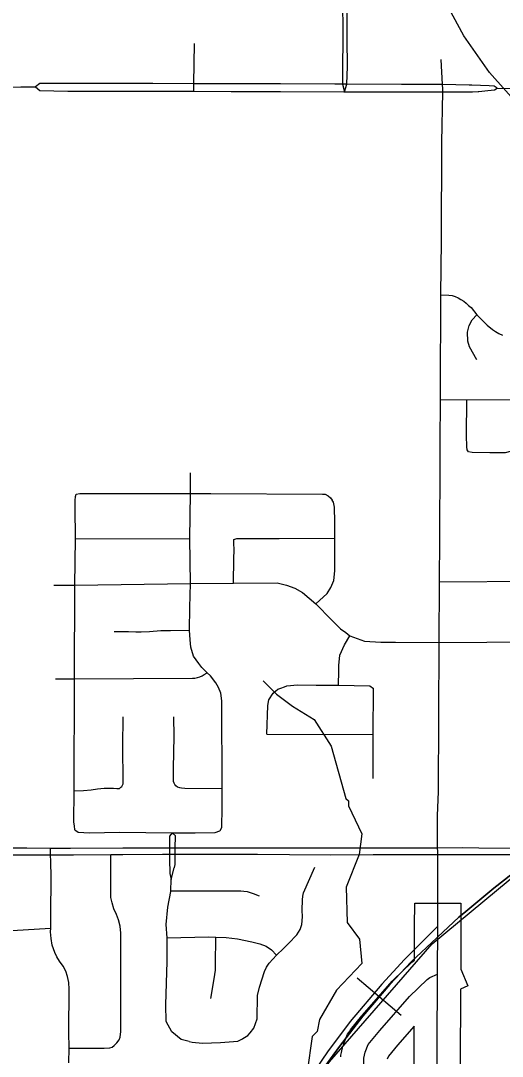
# Model space of a CAD drawing. Extents: x -1403959 to 81668, y -1400582 to 11018.
# Drawn here: x 7819.7 to 7880.3, y 8595.5 to 8725.7 of the extents above; entities that cross this region are included whole.
import ezdxf

# ---------------------------------------------------------------- set-up
doc = ezdxf.new("R2010")
doc.units = 0
for name, color, linetype in [('tdCiCoBndryTxt', 7, 'Continuous'), ('tdCiRRCL', 7, 'Continuous'), ('tdCiSectLine', 7, 'Continuous'), ('tdCiSectNmbr', 7, 'Continuous'), ('tdCiSectTwpRng', 7, 'Continuous'), ('tdCoSecRteBand', 7, 'Continuous'), ('tdCoSurfBitum', 7, 'Continuous'), ('tdCoSurfGravel', 7, 'Continuous')]:
    doc.layers.add(name, color=color, linetype=linetype)

msp = doc.modelspace()

# ---------------------------------------------------------------- linework, layer by layer
at = {"layer": 'tdCiCoBndryTxt'}
for points in [[(7872.13, 8605.84), (7872.16, 8611.85)], [(7847.28, 8548.32), (7847.71, 8548.59), (7848.11, 8549), (7848.48, 8549.53), (7852.28, 8557.36), (7862.74, 8578.69), (7862.85, 8595.25), (7863.05, 8596.02), (7863.43, 8596.98), (7864.87, 8598.75), (7868.6, 8603.03), (7870.81, 8605.15), (7871.17, 8605.42), (7872.13, 8605.84)], [(7871.95, 8572.66), (7872.04, 8587.55), (7872.13, 8605.84)]]:
    msp.add_lwpolyline(points, dxfattribs=at)
at = {"layer": 'tdCiRRCL'}
msp.add_lwpolyline([(7872.04, 8587.55), (7872.13, 8605.78), (7872.16, 8611.85), (7867.98, 8607.67), (7865.13, 8604.57), (7861.15, 8599.88), (7858.3, 8596.04), (7855.18, 8591.5)], dxfattribs=at)
at = {"layer": 'tdCiSectLine'}
for points in [[(7859.96, 8595.44), (7859.97, 8595.62), (7860.01, 8595.81), (7860.04, 8595.98), (7860.24, 8596.75), (7860.25, 8596.77), (7860.3, 8596.95), (7860.35, 8597.09), (7860.73, 8598.05), (7860.75, 8598.09), (7860.83, 8598.27), (7860.92, 8598.43), (7861.02, 8598.6), (7861.13, 8598.75), (7861.18, 8598.81), (7862.61, 8600.58), (7862.68, 8600.66), (7866.42, 8604.94), (7866.42, 8604.94), (7866.55, 8605.08), (7866.59, 8605.12), (7868.8, 8607.24), (7868.9, 8607.33), (7869.05, 8607.45), (7869.07, 8607.47), (7869.24, 8607.6), (7869.25, 8611.86), (7869.26, 8614.76), (7875.07, 8614.74), (7875.06, 8611.84), (7875.05, 8608.73), (7875.05, 8608.73), (7875.04, 8606.45), (7875.96, 8604.36), (7875.03, 8603.95), (7875.02, 8602.93), (7875.02, 8602.93), (7874.94, 8587.54)], [(7869.14, 8587.57), (7869.2, 8599.3), (7867.09, 8596.88), (7865.97, 8595.5), (7865.82, 8595.12)]]:
    msp.add_lwpolyline(points, dxfattribs=at)
at = {"layer": 'tdCiSectNmbr'}
for points in [[(7829.89, 8717.83), (7825.55, 8717.83), (7822.15, 8717.83), (7821.59, 8717.41)], [(7836.34, 8717.82), (7831.41, 8717.83), (7829.89, 8717.83)], [(7841.49, 8717.8), (7836.34, 8717.82)], [(7849.37, 8717.78), (7845.17, 8717.79), (7841.49, 8717.8)], [(7852.4, 8717.77), (7849.37, 8717.78)], [(7867.61, 8717.72), (7860.72, 8717.75), (7860.19, 8717.75), (7859.21, 8717.75), (7852.4, 8717.77)], [(7872.76, 8717.69), (7871.88, 8717.7), (7867.61, 8717.72)], [(7876.11, 8717.64), (7872.76, 8717.69)], [(7812.4, 8717.37), (7819.73, 8717.41), (7821.59, 8717.41)], [(7821.59, 8717.41), (7822.12, 8716.94), (7825.65, 8716.88)], [(7825.65, 8716.88), (7826.93, 8716.88)], [(7826.93, 8716.88), (7829.61, 8716.88)], [(7829.61, 8716.88), (7829.93, 8716.88)], [(7829.93, 8716.88), (7832.69, 8716.88), (7836.36, 8716.87)], [(7836.36, 8716.87), (7837.51, 8716.86)], [(7837.51, 8716.86), (7841.51, 8716.85)], [(7841.51, 8716.85), (7846.2, 8716.84), (7849.41, 8716.83)], [(7849.41, 8716.83), (7852.31, 8716.81)], [(7852.31, 8716.81), (7852.37, 8716.81)], [(7852.37, 8716.81), (7860.34, 8716.78), (7860.43, 8716.78), (7867.51, 8716.79)], [(7867.51, 8716.79), (7867.64, 8716.79)], [(7867.64, 8716.79), (7872.79, 8716.8)], [(7872.67, 8710.39), (7872.79, 8716.8), (7872.79, 8717.14)], [(7872.79, 8716.8), (7875.41, 8716.8), (7876.1, 8716.79)], [(7876.1, 8716.79), (7876.54, 8716.78), (7877.23, 8716.82), (7877.31, 8716.83)], [(7876.2, 8717.64), (7876.11, 8717.64)], [(7879.61, 8717.26), (7879.23, 8717.51), (7878.62, 8717.53), (7876.43, 8717.64), (7876.2, 8717.64)], [(7877.31, 8716.83), (7878.47, 8716.93), (7879.31, 8717.03), (7879.61, 8717.26)], [(7879.61, 8717.26), (7887.84, 8717.22), (7894.8, 8717.33), (7899.63, 8717.27), (7906.76, 8717.3), (7907.07, 8717.3), (7912.69, 8717.31), (7917.84, 8717.4)], [(7872.38, 8655.15), (7872.43, 8660.61), (7872.56, 8690.05), (7872.56, 8691.27), (7872.63, 8698.04), (7872.67, 8710.39)], [(7872.26, 8628.75), (7872.34, 8647.55), (7872.38, 8655.15)], [(7872.12, 8625.76), (7872.12, 8625.76), (7872.26, 8628.75)], [(7872.15, 8621.29), (7872.14, 8621.68), (7872.12, 8623.41), (7872.12, 8625.76)], [(7820.51, 8621.65), (7817.29, 8621.66)], [(7823.46, 8621.64), (7823.46, 8621.64), (7820.51, 8621.65)], [(7832.55, 8621.65), (7825.99, 8621.64), (7823.46, 8621.64)], [(7837.56, 8621.66), (7832.55, 8621.65)], [(7841.48, 8621.67), (7839.16, 8621.67), (7838.43, 8621.66), (7837.56, 8621.66)], [(7845.66, 8621.67), (7842.19, 8621.67), (7841.48, 8621.67)], [(7849.5, 8621.67), (7845.66, 8621.67)], [(7853.52, 8621.67), (7849.5, 8621.67)], [(7864.02, 8621.66), (7859.62, 8621.67), (7853.52, 8621.67)], [(7872.14, 8621.68), (7872.14, 8621.68), (7866.51, 8621.65), (7864.02, 8621.66)], [(7877.33, 8621.68), (7875.27, 8621.69), (7872.14, 8621.68)], [(7886.23, 8621.6), (7877.33, 8621.68)], [(7817.29, 8620.84), (7820.51, 8620.84)], [(7820.51, 8620.84), (7823.46, 8620.84)], [(7823.46, 8620.84), (7823.47, 8620.84), (7826.37, 8620.83), (7831.05, 8620.86), (7832.55, 8620.87)], [(7832.55, 8620.87), (7837.57, 8620.9)], [(7837.57, 8620.9), (7838.42, 8620.9), (7839.15, 8620.91), (7841.49, 8620.92)], [(7841.49, 8620.92), (7842.96, 8620.93), (7845.66, 8620.92)], [(7845.66, 8620.92), (7849.5, 8620.9)], [(7849.5, 8620.9), (7853.52, 8620.88)], [(7853.52, 8620.88), (7858.66, 8620.85), (7864.02, 8620.86)], [(7864.02, 8620.86), (7871.32, 8620.87), (7872.15, 8620.87)], [(7872.16, 8611.85), (7872.16, 8613.38), (7872.15, 8620.87), (7872.15, 8621.29)], [(7872.15, 8620.87), (7877.32, 8620.88)], [(7877.32, 8620.88), (7883.8, 8620.89), (7886.23, 8620.91)]]:
    msp.add_lwpolyline(points, dxfattribs=at)
at = {"layer": 'tdCiSectTwpRng'}
for points in [[(7860.47, 8730.89), (7860.24, 8730.43), (7860.2, 8728.1), (7860.22, 8724.34), (7860.19, 8718.92), (7860.17, 8718.21), (7860.19, 8717.75), (7860.43, 8716.78)], [(7860.43, 8716.78), (7860.72, 8717.75), (7860.8, 8719.97), (7860.78, 8723.35), (7860.78, 8729.74), (7860.78, 8730.4)], [(7841.51, 8716.85), (7841.49, 8717.8), (7841.58, 8722.85)], [(7872.79, 8717.14), (7872.76, 8717.69), (7872.58, 8720.83)], [(7872.56, 8691.27), (7873.55, 8691.23), (7873.95, 8691.15), (7874.34, 8691.03), (7874.72, 8690.87), (7875.08, 8690.68), (7875.42, 8690.46), (7875.74, 8690.21), (7876.03, 8689.93), (7876.36, 8689.65), (7877.06, 8688.75), (7878.39, 8687.45), (7879.03, 8686.9), (7879.42, 8686.63), (7879.84, 8686.4), (7880.28, 8686.2)], [(7877.09, 8683.07), (7876.16, 8684.73), (7875.92, 8685.43), (7875.9, 8686.57), (7876.1, 8687.39), (7876.5, 8688.11), (7877.06, 8688.75)], [(7872.51, 8678.11), (7875.8, 8678.06), (7882.26, 8678.09)], [(7883.25, 8672.23), (7882.46, 8671.87), (7881.45, 8671.61), (7880.64, 8671.38), (7878.71, 8671.38), (7876.48, 8671.42), (7876.04, 8671.52), (7875.85, 8671.78), (7875.8, 8672.14), (7875.77, 8673.56), (7875.8, 8678.06)], [(7841.06, 8654.96), (7841.01, 8660.62), (7841.06, 8666.29), (7841.06, 8668.86)], [(7826.55, 8623.97), (7826.48, 8624.49), (7826.42, 8624.94), (7826.45, 8628.87), (7826.51, 8642.97), (7826.54, 8654.75), (7826.61, 8660.55), (7826.59, 8664.54), (7826.59, 8665.41), (7826.61, 8665.89), (7826.69, 8666.19)], [(7826.69, 8666.19), (7827.16, 8666.26), (7830.37, 8666.26), (7841.06, 8666.29), (7843.64, 8666.26)], [(7843.64, 8666.26), (7857.66, 8666.2), (7857.99, 8666.18), (7858.39, 8665.96), (7858.69, 8665.74), (7858.9, 8665.45)], [(7859.2, 8662.67), (7859.19, 8664.55), (7859.11, 8664.97), (7859.04, 8665.17), (7858.9, 8665.45)], [(7856.84, 8652.41), (7858.26, 8653.69), (7858.72, 8654.45), (7859.08, 8655.31), (7859.2, 8656.55), (7859.2, 8660.65), (7859.2, 8662.67)], [(7826.61, 8660.55), (7841.01, 8660.62)], [(7846.49, 8654.99), (7846.51, 8658.04), (7846.56, 8659.17), (7846.54, 8660.03), (7846.54, 8660.42)], [(7846.54, 8660.42), (7846.54, 8660.5), (7846.91, 8660.59)], [(7846.91, 8660.59), (7847.88, 8660.59), (7848.53, 8660.59), (7851.5, 8660.62), (7852.23, 8660.61), (7859.2, 8660.65)], [(7872.38, 8655.15), (7884.34, 8655.25)], [(7823.9, 8654.73), (7826.54, 8654.75), (7841.06, 8654.96), (7846.49, 8654.99), (7851.97, 8655.05), (7853.15, 8654.73), (7854.21, 8654.35), (7855.15, 8653.81), (7856.84, 8652.41), (7858.82, 8650.37), (7859.94, 8649.25), (7860.6, 8648.77), (7861.1, 8648.36), (7862.96, 8647.68), (7865.01, 8647.56), (7866.83, 8647.56), (7872.34, 8647.55), (7884.32, 8647.6)], [(7844.81, 8623.91), (7845.02, 8624.26), (7845.02, 8624.94), (7845.05, 8626.13), (7845.05, 8629.14), (7845.02, 8640.21), (7844.88, 8641.15), (7844.6, 8641.89), (7844.25, 8642.48), (7843.61, 8643.33), (7843.18, 8643.73), (7842.52, 8644.37), (7842.12, 8644.91), (7841.45, 8645.82), (7841.12, 8646.96), (7841.05, 8647.85), (7840.97, 8649.08), (7840.99, 8651.93), (7841.06, 8654.96)], [(7831.5, 8648.92), (7833.29, 8648.9), (7834.19, 8648.89), (7834.88, 8648.89), (7835.92, 8648.93), (7837.35, 8649.04), (7838.58, 8649.06), (7840.97, 8649.08)], [(7859.72, 8644.66), (7859.84, 8645.94), (7860.42, 8647.22), (7861.1, 8648.36)], [(7824.09, 8642.97), (7824.49, 8642.98), (7826.51, 8642.97), (7841.33, 8643.03), (7841.64, 8643.05), (7841.95, 8643.12), (7842.25, 8643.22), (7842.54, 8643.35), (7842.81, 8643.51), (7843.18, 8643.73)], [(7859.7, 8642.15), (7859.72, 8643.96), (7859.72, 8644.66)], [(7852.45, 8641.81), (7852.89, 8641.97), (7853.17, 8642.09), (7854.53, 8642.21), (7856.89, 8642.17), (7859.7, 8642.15), (7863.62, 8642.07), (7864.08, 8641.73)], [(7850.69, 8635.99), (7850.8, 8639.63), (7850.91, 8640.34), (7851.48, 8641.15), (7852.07, 8641.65), (7852.45, 8641.81)], [(7864.03, 8630.45), (7864.06, 8631.4), (7864.06, 8635.96), (7864.08, 8641.73)], [(7826.45, 8628.87), (7827.64, 8628.92), (7828.61, 8629), (7829.39, 8629.12), (7830.21, 8629.21), (7831.38, 8629.2), (7831.82, 8629.19), (7832.14, 8629.19), (7832.32, 8629.32), (7832.45, 8629.43), (7832.54, 8629.58), (7832.6, 8629.76), (7832.6, 8630.04), (7832.59, 8634.49), (7832.61, 8638.17)], [(7845.05, 8629.14), (7840.36, 8629.17), (7839.93, 8629.2), (7839.72, 8629.25), (7839.44, 8629.35), (7839.23, 8629.5), (7839.12, 8629.67), (7839.04, 8629.84), (7838.96, 8630.04), (7838.95, 8631.74), (7839.01, 8635.7), (7838.97, 8638.17)], [(7850.69, 8635.99), (7864.06, 8635.96)], [(7826.55, 8623.97), (7826.94, 8623.67), (7828.37, 8623.61), (7832.15, 8623.67), (7838.79, 8623.61), (7841.68, 8623.61), (7844.18, 8623.64), (7844.76, 8623.84), (7844.81, 8623.91)], [(7838.79, 8623.61), (7838.45, 8623.18), (7838.43, 8621.66), (7838.42, 8620.9), (7838.42, 8620.3), (7838.47, 8618.49), (7838.66, 8617.73)], [(7839.15, 8621.21), (7839.16, 8621.67), (7839.18, 8623.2), (7838.79, 8623.61)], [(7823.46, 8621.19), (7823.46, 8621.64)], [(7825.79, 8594.67), (7825.81, 8596.51), (7825.8, 8598.53), (7825.81, 8603.95), (7825.77, 8604.76), (7825.62, 8605.53), (7825.39, 8606.2), (7825.06, 8606.82), (7824.63, 8607.47), (7824.26, 8608.02), (7824.01, 8608.54), (7823.69, 8609.45), (7823.55, 8610.29), (7823.49, 8611.16), (7823.5, 8611.6), (7823.51, 8613.27), (7823.55, 8618.04), (7823.52, 8620.01), (7823.47, 8620.84), (7823.46, 8621.19)], [(7825.84, 8596.51), (7828.59, 8596.52), (7830.22, 8596.5), (7830.92, 8596.57), (7831.21, 8596.65), (7831.5, 8596.84), (7831.83, 8597.17), (7832.11, 8597.55), (7832.24, 8597.9), (7832.3, 8598.62), (7832.32, 8608.46), (7832.3, 8610.96), (7832.25, 8611.86), (7832.04, 8612.64), (7831.78, 8613.32), (7831.46, 8614.04), (7831.21, 8614.79), (7831.06, 8615.47), (7831.05, 8620.86)], [(7839.05, 8619.24), (7839.14, 8619.61), (7839.14, 8620.62), (7839.15, 8620.91), (7839.15, 8621.21)], [(7838.65, 8617.72), (7838.66, 8617.73), (7839.03, 8619.19)], [(7839.03, 8619.19), (7839.05, 8619.24)], [(7849.03, 8599.04), (7849.45, 8600.21), (7849.51, 8603.14), (7849.74, 8604.19), (7850.4, 8606.16), (7850.62, 8606.7), (7850.96, 8607.22), (7851.88, 8608.23), (7852.77, 8609.05), (7853.39, 8609.7), (7854.46, 8610.79), (7854.85, 8611.42), (7855.07, 8612.07), (7855.14, 8613.02), (7855.13, 8613.86), (7855.17, 8615.18), (7855.19, 8615.64), (7855.3, 8616.07), (7856.7, 8619.27)], [(7838.59, 8616.29), (7838.65, 8617.72)], [(7838.13, 8607.43), (7838.13, 8610.39), (7838.03, 8612.08), (7838.23, 8614.23), (7838.59, 8616.22), (7838.59, 8616.29)], [(7838.59, 8616.29), (7847.39, 8616.31), (7847.79, 8616.28), (7848.19, 8616.2), (7848.59, 8616.09), (7848.97, 8615.95), (7849.69, 8615.68)], [(7806.63, 8610.4), (7807.94, 8610.49), (7810.27, 8610.47), (7811.68, 8610.46), (7812.65, 8610.53), (7814.11, 8610.73), (7816.39, 8611.02), (7818.66, 8611.32), (7823.49, 8611.6)], [(7838.13, 8610.39), (7843.33, 8610.5), (7844.18, 8610.47), (7844.26, 8610.47), (7845.55, 8610.42), (7846.97, 8610.27), (7848.77, 8609.88), (7849.79, 8609.64), (7850.59, 8609.33), (7851.24, 8608.9), (7851.88, 8608.23)], [(7843.64, 8602.75), (7844.06, 8605.24), (7844.2, 8606.33), (7844.24, 8607.02), (7844.26, 8610.47)], [(7840.93, 8597.35), (7839.89, 8597.61), (7838.72, 8598.55), (7838.03, 8599.89), (7837.97, 8601.97), (7838.13, 8607.43)], [(7847.51, 8597.65), (7847.66, 8597.74), (7848.28, 8598.1), (7848.57, 8598.45), (7849.03, 8599.04)], [(7840.93, 8597.35), (7841.3, 8597.26), (7842.59, 8597.15), (7844.86, 8597.25), (7847.04, 8597.38), (7847.51, 8597.65)], [(7825.81, 8596.51), (7825.84, 8596.51)]]:
    msp.add_lwpolyline(points, dxfattribs=at)
at = {"layer": 'tdCoSecRteBand'}
msp.add_line((7867.57, 8600.62), (7862.04, 8605.32), dxfattribs=at)
for points in [[(7821.39, 8491.39), (7827.57, 8532.85), (7830.6, 8542.02), (7842.44, 8564.81), (7851.54, 8583.76), (7858.53, 8594.78), (7871.46, 8609.63), (7882.73, 8618.97), (7892.79, 8625.72), (7908.19, 8632.49), (7910.93, 8634.78), (7946.15, 8654.89)], [(7881.51, 8618.43), (7879.19, 8616.63), (7875.7, 8613.71), (7874.82, 8612.97), (7872.11, 8610.49), (7872.03, 8610.41), (7868.82, 8607.38), (7866.12, 8604.52), (7862.73, 8600.54), (7859.82, 8596.73), (7857.55, 8593.62)], [(7857.55, 8593.62), (7859.82, 8596.73), (7862.73, 8600.54), (7866.12, 8604.52), (7868.82, 8607.38), (7872.03, 8610.41), (7872.11, 8610.49), (7874.82, 8612.97), (7875.7, 8613.71), (7879.19, 8616.63), (7881.51, 8618.43)]]:
    msp.add_lwpolyline(points, dxfattribs=at)
at = {"layer": 'tdCoSurfBitum'}
msp.add_lwpolyline([(7850.22, 8642.72), (7851.9, 8641.04), (7853.89, 8639.51), (7856.64, 8637.84), (7858.78, 8634.48), (7860.62, 8627.92), (7860.92, 8627.61), (7860.92, 8627), (7862.61, 8623.49), (7862.3, 8620.89), (7860.63, 8616.77), (7860.78, 8612.34), (7862.31, 8610.21), (7862.62, 8607.15), (7859.42, 8603.79), (7857.28, 8600.13), (7856.98, 8598.6), (7856.37, 8597.99), (7855.76, 8593.56)], dxfattribs=at)
at = {"layer": 'tdCoSurfGravel'}
for points in [[(7882.42, 8715), (7878.67, 8719.21), (7875.44, 8723.84), (7872.77, 8728.81), (7870.7, 8734.06), (7869.25, 8739.51), (7868.45, 8745.09), (7868.31, 8750.73), (7868.82, 8756.35), (7869.78, 8761.07), (7871.49, 8766.44), (7873.81, 8771.58), (7876.72, 8776.42), (7878.69, 8779.1), (7884.18, 8777.77)], [(7882.42, 8715), (7878.67, 8719.21), (7875.44, 8723.84), (7872.77, 8728.81), (7870.7, 8734.06), (7869.25, 8739.51), (7868.45, 8745.09), (7868.31, 8750.73), (7868.82, 8756.35), (7869.78, 8761.07), (7944.07, 8761.07)]]:
    msp.add_lwpolyline(points, dxfattribs=at)

doc.saveas('drawing.dxf')
